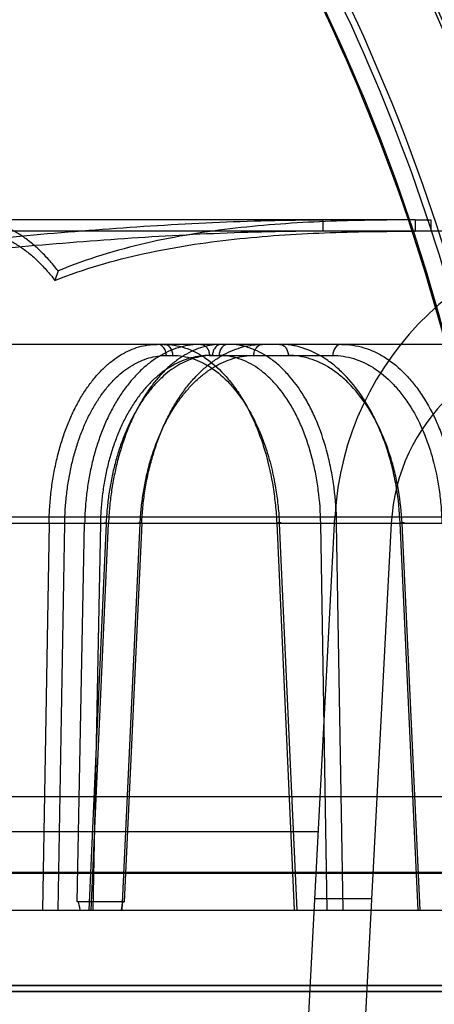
# Model space of a CAD drawing. Header units: millimetres. Extents: x 0 to 297, y 0 to 210.
# Tile 408 of 455: x 240.5185 to 240.6065, y 160.5593 to 160.7682. Entities that reach past the tile are written whole.
import ezdxf

# ---------------------------------------------------------------- set-up
doc = ezdxf.new("R2010")
doc.units = ezdxf.units.MM
doc.header["$LTSCALE"] = 16.335
doc.layers.get('0').update_dxf_attribs({"linetype": 'CONTINUOUS'})
for name, color, linetype in [('AXES_REF', 7, 'CONTINUOUS'), ('INTFCLR_1', 7, 'CONTINUOUS'), ('INTFCLR_144815', 7, 'CONTINUOUS'), ('INTFCLR_72935', 7, 'CONTINUOUS')]:
    doc.layers.add(name, color=color, linetype=linetype)

msp = doc.modelspace()

# ---------------------------------------------------------------- linework, layer by layer
at = {"color": 7, "linetype": 'Continuous'}
for radius in [7.756662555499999, 7.756, 7.706331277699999]:
    msp.add_circle((241.4302422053, 154.539298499), radius, dxfattribs=at)
msp.add_arc((241.4302422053, 154.539298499), 7.68, 278.2771290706, 261.7228709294, dxfattribs=at)
at = {"layer": 'AXES_REF', "color": 9, "linetype": 'Continuous'}
msp.add_arc((241.4302422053, 154.539298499), 7.075609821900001, 94.4118118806, 85.5881881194, dxfattribs=at)
at = {"layer": 'INTFCLR_1', "color": 6, "linetype": 'Continuous'}
for p, q in [((240.6967799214, 160.562025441), (239.7312571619, 160.562025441)), ((240.6728116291, 160.5633136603), (239.7552254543, 160.5633136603))]:
    msp.add_line(p, q, dxfattribs=at)
for radius, start, end in [(0.4839066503, 16.9630954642, 50.66033312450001), (0.4824960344, 16.9630954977, 50.6004938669), (0.4664960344, 16.9630953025, 44.8084638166), (0.4657961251, 16.9630954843, 44.741095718), (0.4794897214, 10.8985890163, 42.7086480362), (0.4297325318, 13.9313766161, 41.16544924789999), (0.4304324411, 13.9313763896, 41.16544924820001), (0.4137325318, 13.9313761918, 41.1654492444), (0.4123219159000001, 13.9313763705, 41.1654492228)]:
    msp.add_arc((240.2140185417, 160.595298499), radius, start, end, dxfattribs=at)
at = {"layer": 'INTFCLR_1', "color": 9, "linetype": 'Continuous'}
for centre, radius, start, end in [((240.2140185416, 160.5952984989), 0.4834862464, 4.2349584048, 43.61014177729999), ((240.2140185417, 160.595298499), 0.4398374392, 13.9313763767, 41.1654492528), ((240.2140185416, 160.595298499), 0.4358380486, 13.931376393, 41.1654492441), ((240.2140185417, 160.595298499), 0.4321268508, 13.9313770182, 41.165449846), ((240.2140185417, 160.595298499), 0.4325542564, 13.9313763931, 41.1654492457), ((240.2140185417, 160.595298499), 0.4083798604, 13.9313770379, 41.16544983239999), ((240.2140185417, 160.595298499), 0.408648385, 13.9313763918, 41.1654492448)]:
    msp.add_arc(centre, radius, start, end, dxfattribs=at)
at = {"layer": 'INTFCLR_144815', "color": 9, "linetype": 'Continuous'}
for p, q in [((240.6024296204, 160.7256984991), (240.2140185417, 160.7256984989)), ((240.5829340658, 160.723298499), (240.5829340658, 160.725698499)), ((240.6024296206, 160.725698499), (240.6024296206, 160.723298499)), ((240.7581636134, 160.723298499), (240.5039104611, 160.7232984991)), ((240.7288217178, 160.699298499), (239.7842564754, 160.6992984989)), ((240.5496618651, 160.6969403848), (240.551057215, 160.6969403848)), ((240.5588133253, 160.6969403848), (240.5849686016, 160.6969403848)), ((240.8172109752, 160.6626480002), (239.685174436, 160.6626480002)), ((239.7547497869, 160.6613919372), (240.7641142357, 160.6613919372)), ((240.5247756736, 160.6613919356), (240.5234119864, 160.5792985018)), ((240.5267402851, 160.5792985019), (240.5280975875, 160.6613082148)), ((240.5307720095, 160.5810437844), (240.5323250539, 160.6613919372)), ((240.5368859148, 160.6613082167), (240.5332124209, 160.579298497)), ((240.5337182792, 160.5792984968), (240.5373906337, 160.6613919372)), ((240.5356698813, 160.6613082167), (240.5340897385, 160.5792984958)), ((240.5403069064, 160.5792985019), (240.5441119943, 160.6613082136)), ((240.5444405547, 160.6613919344), (240.5407173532, 160.5810437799)), ((240.5730806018, 160.6613919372), (240.5767831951, 160.5792985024)), ((240.573637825, 160.6613082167), (240.5773319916, 160.579298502)), ((240.5824261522, 160.6613082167), (240.5858006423, 160.6613919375)), ((240.5838041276, 160.5792985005), (240.5824261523, 160.6613082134)), ((240.5871754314, 160.579298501), (240.5858006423, 160.6613919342)), ((240.6031216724, 160.5792984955), (240.5992843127, 160.6613919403)), ((240.6034959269, 160.579298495), (240.5996669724, 160.6613082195)), ((240.5819457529, 160.5958568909), (239.8460913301, 160.5958568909)), ((240.888326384, 160.5872286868), (240.4864325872, 160.5872286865)), ((240.9123245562, 160.5870192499), (240.4961141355, 160.5870192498)), ((239.5858962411, 160.5792984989), (240.8803266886, 160.5792984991))]:
    msp.add_line(p, q, dxfattribs=at)
at = {"layer": 'INTFCLR_144815', "color": 6, "linetype": 'Continuous'}
for p, q in [((240.6024296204, 160.7256984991), (240.6057540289, 160.725698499)), ((240.605754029, 160.725698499), (240.605754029, 160.723298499)), ((240.5266752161, 160.7148741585), (240.5260185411, 160.7128653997)), ((240.5580185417, 160.1392984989), (240.5854461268, 160.6626480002)), ((240.5247756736, 160.6613919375), (240.5280975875, 160.6613082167)), ((240.5356698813, 160.6613082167), (240.5323250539, 160.6613919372)), ((240.5444405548, 160.6613919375), (240.5436186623, 160.6613749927)), ((240.5973967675, 160.6613919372), (240.5700184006, 160.1389815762)), ((240.6656491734, 160.6032984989), (239.8208371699, 160.603298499)), ((240.540717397, 160.5810437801), (240.5307720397, 160.5810437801)), ((240.58120538, 160.5817297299), (240.5932218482, 160.5817297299))]:
    msp.add_line(p, q, dxfattribs=at)
for centre, radius, start, end in [((240.649358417, 160.659298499), 0.064, 89.9999999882, 176.9999999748), ((240.6373419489, 160.659298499), 0.04, 90.0000000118, 176.9999999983)]:
    msp.add_arc(centre, radius, start, end, dxfattribs=at)
for points, knots in [([(240.4895115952, 160.7194823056), (240.4972663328, 160.7202466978), (240.5127847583, 160.7217804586), (240.5360978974, 160.7238130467), (240.5594849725, 160.7252957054), (240.5751102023, 160.725698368), (240.5829340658, 160.725698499)], [0, 0, 0, 0, 0.2495910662, 0.4994364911, 0.7495091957, 1, 1, 1, 1]), ([(240.6024296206, 160.725698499), (240.5960780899, 160.7256907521), (240.5833636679, 160.7255248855), (240.5643036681, 160.7242078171), (240.5451869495, 160.7211702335), (240.53277454, 160.717389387), (240.5266752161, 160.7148741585)], [0, 0, 0, 0, 0.2476832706, 0.4951751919, 0.7442422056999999, 1, 1, 1, 1]), ([(240.5829340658, 160.723298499), (240.575172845, 160.7232981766), (240.5596594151, 160.7229094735), (240.5364187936, 160.7214797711), (240.5132117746, 160.7195205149), (240.4977506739, 160.7180430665), (240.4900185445, 160.7173069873)], [0, 0, 0, 0, 0.2498861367, 0.499769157, 0.7498206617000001, 1, 1, 1, 1]), ([(240.5266752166, 160.7148741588), (240.5260626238, 160.7156751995), (240.5248153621, 160.7171951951), (240.5228202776, 160.719267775), (240.5207595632, 160.7210656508), (240.518641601, 160.7225831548), (240.516474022, 160.7238121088), (240.514975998, 160.7244437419), (240.5142252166, 160.7247062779)], [0, 0, 0, 0, 0.1881234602, 0.3664007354, 0.5360715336, 0.6975879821, 0.8516252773, 1, 1, 1, 1]), ([(240.5260185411, 160.7128653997), (240.5321857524, 160.7152927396), (240.544721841, 160.7189401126), (240.5639907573, 160.7218616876), (240.5832083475, 160.723130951), (240.5960268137, 160.7232911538), (240.6024296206, 160.723298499)], [0, 0, 0, 0, 0.2551578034, 0.5043551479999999, 0.7521427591, 1, 1, 1, 1]), ([(240.5140185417, 160.7223421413), (240.5147429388, 160.7220888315), (240.5161879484, 160.7214794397), (240.5182782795, 160.7202938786), (240.5203199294, 160.7188305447), (240.5223056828, 160.7170975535), (240.5242274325, 160.7151007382), (240.5254286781, 160.7136367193), (240.5260185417, 160.7128654)], [0, 0, 0, 0, 0.1485290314, 0.3026555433, 0.4642103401, 0.6338679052, 0.8120636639, 1, 1, 1, 1]), ([(240.5247756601, 160.6613919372), (240.5247953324, 160.6625223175), (240.5248912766, 160.6647824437), (240.5252062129, 160.6681511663), (240.5256924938, 160.6714719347), (240.5263439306, 160.6746949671), (240.527150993, 160.6777842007), (240.52810333, 160.6807189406), (240.5291973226, 160.6834960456), (240.5304282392, 160.6861031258), (240.5317837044, 160.6885139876), (240.5332516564, 160.6907104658), (240.534821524, 160.6926810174), (240.5364879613, 160.6944192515), (240.5382377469, 160.6959098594), (240.5400538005, 160.6971390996), (240.5419163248, 160.6980978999), (240.5438173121, 160.6987864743), (240.5457549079, 160.6992046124), (240.5470656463, 160.699298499), (240.54772052, 160.699298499)], [0, 0, 0, 0, 0.0700699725, 0.1401357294, 0.2096107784, 0.2779828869, 0.3438305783, 0.4073959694, 0.4690980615, 0.5287008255, 0.5859448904, 0.6403606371, 0.6922650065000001, 0.7418979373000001, 0.7893762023, 0.8344645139, 0.8775150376, 0.9188803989, 0.9594118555, 1, 1, 1, 1]), ([(240.5569484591, 160.699298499), (240.5562354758, 160.699298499), (240.5547951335, 160.6992006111), (240.5526521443, 160.6987587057), (240.5505355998, 160.6980205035), (240.5484785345, 160.6969965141), (240.5465030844, 160.6957034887), (240.5446197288, 160.6941564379), (240.5428319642, 160.6923619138), (240.5411494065, 160.6903299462), (240.5395897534, 160.6880836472), (240.5381631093, 160.685642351), (240.5368759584, 160.6830223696), (240.5357328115, 160.6802340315), (240.5347445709, 160.6773037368), (240.5339196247, 160.6742617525), (240.5332629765, 160.6711409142), (240.5327730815, 160.6679527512), (240.5324492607, 160.6646976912), (240.5323473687, 160.662501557), (240.5323250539, 160.6613919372)], [0, 0, 0, 0, 0.0431874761, 0.08713207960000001, 0.1321593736, 0.1785828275, 0.2259719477, 0.2748702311, 0.3259539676, 0.3791729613, 0.4344645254, 0.4914176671, 0.5502883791, 0.6111389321, 0.6738277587, 0.7374862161, 0.8019459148, 0.8669041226, 0.9327735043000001, 1, 1, 1, 1]), ([(240.5613978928, 160.699298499), (240.560728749, 160.699298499), (240.5593729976, 160.6991997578), (240.5573542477, 160.6987565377), (240.5553545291, 160.6980173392), (240.5534041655, 160.6969928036), (240.5515231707, 160.6956997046), (240.5497214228, 160.6941525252), (240.5480029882, 160.6923579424), (240.5463772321, 160.6903260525), (240.5448609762, 160.6880797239), (240.5434639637, 160.6856384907), (240.5421930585, 160.6830184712), (240.5410528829, 160.6802299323), (240.5400543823, 160.6772994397), (240.5392057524, 160.6742575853), (240.5385125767, 160.6711380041), (240.5379742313, 160.6679518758), (240.5375898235, 160.6646986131), (240.5374393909, 160.6625023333), (240.5373906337, 160.6613919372)], [0, 0, 0, 0, 0.0411067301, 0.0831661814, 0.1265690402, 0.1716805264, 0.2181575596, 0.2664977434, 0.3173216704, 0.3705744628, 0.4261667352, 0.4836460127, 0.5432196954, 0.604927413, 0.6686008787, 0.7333013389, 0.7988331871, 0.864827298, 0.9317205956, 1, 1, 1, 1]), ([(240.5444405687, 160.6613919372), (240.5444921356, 160.6625235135), (240.5446558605, 160.6647860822), (240.5450843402, 160.6681549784), (240.5456956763, 160.671474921), (240.5464820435, 160.6746972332), (240.5474316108, 160.6777869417), (240.5485336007, 160.6807239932), (240.5497841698, 160.6835036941), (240.5511775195, 160.6861126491), (240.5526989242, 160.6885241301), (240.5543346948, 160.6907205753), (240.5560736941, 160.6926906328), (240.5579100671, 160.694427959), (240.5598287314, 160.6959170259), (240.5618103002, 160.6971443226), (240.5638327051, 160.6981008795), (240.5658878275, 160.6987873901), (240.5679746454, 160.6992044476), (240.5693831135, 160.699298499), (240.5700870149, 160.699298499)], [0, 0, 0, 0, 0.0680187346, 0.1361392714, 0.2038252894, 0.2706156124, 0.3351967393, 0.397803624, 0.4588624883, 0.5180930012, 0.5752619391, 0.6299159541, 0.6823660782, 0.7328580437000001, 0.7814916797, 0.8279517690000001, 0.8725425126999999, 0.9155298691, 0.9577325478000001, 1, 1, 1, 1]), ([(240.5368859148, 160.6613082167), (240.5367412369, 160.6613210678), (240.5360067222, 160.6614477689), (240.5370794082, 160.6613984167), (240.5373906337, 160.6613919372)], [0, 0, 0, 0, 0.3181480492, 1, 1, 1, 1]), ([(240.5314045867, 160.579298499), (240.5313580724, 160.5795450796), (240.5312006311, 160.580057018), (240.5311438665, 160.5810437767), (240.5307720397, 160.5810437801)], [0, 0, 0, 0, 0.4029335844, 1, 1, 1, 1]), ([(240.5401347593, 160.579298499), (240.5401772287, 160.5795581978), (240.5403203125, 160.5800619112), (240.5403629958, 160.5810437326), (240.540717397, 160.5810437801)], [0, 0, 0, 0, 0.4261171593, 1, 1, 1, 1])]:
    msp.add_open_spline(points, degree=3, knots=knots, dxfattribs=at)
at = {"layer": 'INTFCLR_144815', "color": 9, "linetype": 'Continuous'}
for points, knots in [([(240.5496618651, 160.6969403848), (240.5496583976, 160.697185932), (240.5495742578, 160.6977735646), (240.5491059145, 160.6987947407), (240.5482386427, 160.699298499), (240.5477205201, 160.699298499)], [0, 0, 0, 0, 0.222270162, 0.5310405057, 1, 1, 1, 1]), ([(240.54911587, 160.699298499), (240.5506134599, 160.699298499), (240.5529102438, 160.6989131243), (240.5553982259, 160.6978849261), (240.5568129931, 160.6971226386), (240.5590003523, 160.6957477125), (240.5613725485, 160.6936499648), (240.5634390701, 160.6911838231), (240.564596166, 160.6895934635), (240.5663360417, 160.6869649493), (240.5678232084, 160.6840910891), (240.569081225, 160.6810525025), (240.5698956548, 160.6788765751), (240.5711670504, 160.6748817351), (240.5720698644, 160.6707269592), (240.5725977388, 160.6670708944), (240.5728873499, 160.6645577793), (240.5730244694, 160.6626604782), (240.5730806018, 160.6613919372)], [0, 0, 0, 0, 0.0921205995, 0.1402279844, 0.1652391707, 0.1908878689, 0.29907158, 0.3579245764, 0.3886717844, 0.4199967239, 0.5517927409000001, 0.5866770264, 0.6223092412, 0.6946708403, 0.8444081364, 0.8830678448, 0.9218924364, 1, 1, 1, 1]), ([(240.551057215, 160.6969403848), (240.5510530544, 160.697235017), (240.5509554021, 160.6978351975), (240.5505379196, 160.6986269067), (240.5498855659, 160.6991713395), (240.5493581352, 160.699298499), (240.54911587, 160.699298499)], [0, 0, 0, 0, 0.2633875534, 0.5341311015, 0.7834477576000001, 1, 1, 1, 1]), ([(240.5569484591, 160.699298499), (240.5572353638, 160.699298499), (240.5578485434, 160.6991028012), (240.5584295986, 160.6984482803), (240.5587418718, 160.6976910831), (240.5588098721, 160.6971949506), (240.5588133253, 160.6969403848)], [0, 0, 0, 0, 0.2610990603, 0.5502597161, 0.7683097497, 1, 1, 1, 1]), ([(240.5613978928, 160.699298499), (240.5611001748, 160.699298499), (240.5604691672, 160.699107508), (240.5598586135, 160.698453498), (240.5595313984, 160.6976930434), (240.5594601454, 160.6971951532), (240.5594565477, 160.6969403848)], [0, 0, 0, 0, 0.266393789, 0.5562745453, 0.7720140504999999, 1, 1, 1, 1]), ([(240.5627932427, 160.699298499), (240.5625509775, 160.699298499), (240.5620235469, 160.6991713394), (240.5613711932, 160.6986269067), (240.5609537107, 160.6978351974), (240.5608560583, 160.697235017), (240.5608518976, 160.6969403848)], [0, 0, 0, 0, 0.2165522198, 0.465868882, 0.7366124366, 1, 1, 1, 1]), ([(240.5858006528, 160.6613919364), (240.585756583, 160.6638947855), (240.5854850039, 160.6676233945), (240.5847942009, 160.6719050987), (240.5842978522, 160.6742871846), (240.5834778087, 160.677689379), (240.5822463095, 160.6814925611), (240.5806400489, 160.6850636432), (240.5796487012, 160.686957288), (240.5781611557, 160.6895344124), (240.5764480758, 160.6919044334), (240.5744952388, 160.6939550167), (240.5732173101, 160.6951548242), (240.5709544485, 160.6969393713), (240.5684108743, 160.698252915), (240.5661566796, 160.6989021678), (240.5646743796, 160.6992059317), (240.5635432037, 160.6992984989), (240.5627932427, 160.699298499)], [0, 0, 0, 0, 0.1551001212, 0.2309788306, 0.2686075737, 0.3058323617, 0.447819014, 0.5153601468, 0.5482489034, 0.5802044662, 0.6997574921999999, 0.7279961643, 0.7556042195, 0.8082937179, 0.906320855, 0.9300781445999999, 0.9535325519, 1, 1, 1, 1]), ([(240.5682221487, 160.6969403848), (240.5682254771, 160.6971857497), (240.5683062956, 160.6977705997), (240.5687454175, 160.6987800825), (240.5695849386, 160.699298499), (240.5700870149, 160.699298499)], [0, 0, 0, 0, 0.2259634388, 0.5376664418, 1, 1, 1, 1]), ([(240.5992843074, 160.6613919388), (240.5991691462, 160.6638997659), (240.5987763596, 160.6676344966), (240.5979235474, 160.6719084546), (240.5973292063, 160.6742888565), (240.5963581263, 160.6777010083), (240.5949339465, 160.6815097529), (240.5931270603, 160.6850683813), (240.5920182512, 160.6869594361), (240.5903515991, 160.689548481), (240.5884538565, 160.6919173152), (240.5863232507, 160.6939567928), (240.5849231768, 160.6951583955), (240.5824460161, 160.6969492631), (240.579701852, 160.6982548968), (240.5772834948, 160.6989022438), (240.5756929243, 160.6992057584), (240.574482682, 160.699298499), (240.5736802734, 160.699298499)], [0, 0, 0, 0, 0.150927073, 0.2250456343, 0.2618864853, 0.2983944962, 0.4383280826, 0.5053588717, 0.53813187, 0.5700682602, 0.6904940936, 0.7191856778, 0.7473372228, 0.8013450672, 0.9027166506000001, 0.927389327, 0.9517599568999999, 1, 1, 1, 1]), ([(240.5736802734, 160.699298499), (240.5741727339, 160.699298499), (240.5749673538, 160.6988194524), (240.5754441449, 160.6978322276), (240.5755411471, 160.697234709), (240.5755451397, 160.6969403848)], [0, 0, 0, 0, 0.4530386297, 0.7292116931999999, 1, 1, 1, 1]), ([(240.5868334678, 160.699298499), (240.5863410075, 160.699298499), (240.5855463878, 160.6988194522), (240.5850695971, 160.6978322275), (240.5849725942, 160.697234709), (240.5849686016, 160.6969403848)], [0, 0, 0, 0, 0.4530385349, 0.7292116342, 1, 1, 1, 1]), ([(240.5868334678, 160.699298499), (240.5884311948, 160.6992984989), (240.5908701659, 160.6989205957), (240.5935294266, 160.6978880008), (240.5950303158, 160.6971241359), (240.5973241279, 160.6957592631), (240.5998141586, 160.6936676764), (240.6019777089, 160.6911878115), (240.6031780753, 160.6895949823), (240.6049682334, 160.686974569), (240.6064894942, 160.6840983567), (240.6077594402, 160.6810532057), (240.6085737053, 160.6788779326), (240.6098281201, 160.6748846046), (240.6106852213, 160.6707266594), (240.6111522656, 160.6670705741), (240.6113946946, 160.6645568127), (240.6114903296, 160.6626597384), (240.6115160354, 160.6613919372)], [0, 0, 0, 0, 0.0967659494, 0.1466539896, 0.1724019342, 0.1986761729, 0.308236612, 0.3671749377, 0.3978274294, 0.4289742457, 0.5593456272, 0.5937296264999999, 0.6288132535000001, 0.6999763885, 0.8470702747, 0.8850494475, 0.9232001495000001, 1, 1, 1, 1]), ([(240.5280975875, 160.6613082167), (240.5281150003, 160.6623607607), (240.5282014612, 160.664457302), (240.5284874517, 160.6675746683), (240.528927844, 160.6706350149), (240.5295184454, 160.6736156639), (240.5302554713, 160.6764945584), (240.5311338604, 160.6792512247), (240.5321470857, 160.681866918), (240.533288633, 160.6843234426), (240.5345499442, 160.6866038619), (240.5359232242, 160.6886915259), (240.5373981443, 160.690572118), (240.5389654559, 160.692231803), (240.5406141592, 160.6936591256), (240.5423335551, 160.6948431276), (240.5441114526, 160.695774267), (240.5459341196, 160.6964452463), (240.5477889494, 160.6968507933), (240.5490401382, 160.6969403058), (240.5496618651, 160.6969403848)], [0, 0, 0, 0, 0.0693988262, 0.1382651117, 0.2062916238, 0.2731385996, 0.3384897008, 0.4021006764, 0.4637639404, 0.5232925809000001, 0.5805438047, 0.6354114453, 0.6878556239, 0.7379044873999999, 0.7856731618, 0.8313543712, 0.8752258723, 0.9176396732, 0.9590124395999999, 1, 1, 1, 1]), ([(240.5588133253, 160.6969403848), (240.5581481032, 160.696940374), (240.556809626, 160.6968505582), (240.5548232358, 160.6964460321), (240.5528698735, 160.6957745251), (240.5509644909, 160.6948433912), (240.5491214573, 160.6936595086), (240.5473538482, 160.6922320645), (240.5456729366, 160.69057199), (240.5440903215, 160.6886907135), (240.5426161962, 160.6866020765), (240.5412618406, 160.6843205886), (240.5400356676, 160.6818631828), (240.5389466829, 160.6792464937), (240.5380018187, 160.6764883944), (240.5372083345, 160.6736080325), (240.5365718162, 160.6706271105), (240.5360962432, 160.6675684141), (240.5357857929, 160.6644540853), (240.5356901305, 160.6623595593), (240.5356698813, 160.6613082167)], [0, 0, 0, 0, 0.0428598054, 0.0861260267, 0.1302454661, 0.1755806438, 0.2224378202, 0.2710811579, 0.3217017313, 0.3744176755, 0.4292702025, 0.4862292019, 0.5451979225, 0.6060681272, 0.668703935, 0.7329159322, 0.7984459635, 0.8649858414, 0.932250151, 1, 1, 1, 1]), ([(240.5594565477, 160.6969403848), (240.5588329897, 160.6969402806), (240.5575758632, 160.6968500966), (240.5557090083, 160.6964435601), (240.553867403, 160.6957717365), (240.5520634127, 160.6948398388), (240.5503107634, 160.6936550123), (240.5486220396, 160.6922270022), (240.5470083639, 160.6905669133), (240.5454808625, 160.6886860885), (240.5440490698, 160.6865981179), (240.5427237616, 160.6843173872), (240.5415132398, 160.6818606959), (240.5404264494, 160.6792446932), (240.5394703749, 160.6764872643), (240.5386523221, 160.6736075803), (240.5379780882, 160.6706273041), (240.5374520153, 160.6675692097), (240.5370786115, 160.6644554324), (240.5369330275, 160.662360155), (240.5368859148, 160.6613082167)], [0, 0, 0, 0, 0.0407567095, 0.0820465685, 0.1244954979, 0.1685146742, 0.2144319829, 0.2624799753, 0.3128139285, 0.3655338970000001, 0.4206588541, 0.4781254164, 0.5377999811, 0.5995366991, 0.6631611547, 0.7284477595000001, 0.7951036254, 0.8627857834, 0.9311747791, 1, 1, 1, 1]), ([(240.5441119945, 160.6613082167), (240.5441608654, 160.6623616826), (240.5443138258, 160.664460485), (240.5447096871, 160.6675784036), (240.5452692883, 160.6706392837), (240.5459875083, 160.673620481), (240.5468596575, 160.6764998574), (240.5478796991, 160.679256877), (240.5490401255, 160.6818728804), (240.5503334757, 160.6843297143), (240.5517501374, 160.6866103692), (240.5532810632, 160.6886978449), (240.5549145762, 160.6905778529), (240.5566403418, 160.6922367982), (240.5584466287, 160.6936633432), (240.5603216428, 160.6948462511), (240.5622513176, 160.6957761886), (240.5642207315, 160.6964464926), (240.5662152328, 160.6968503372), (240.5675565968, 160.6969403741), (240.5682221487, 160.6969403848)], [0, 0, 0, 0, 0.06737779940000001, 0.1343722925, 0.2007081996, 0.2660758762, 0.3301850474, 0.3928123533, 0.4537711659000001, 0.5128970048, 0.5700590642, 0.6251471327, 0.6781122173, 0.7289825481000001, 0.7778651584, 0.8249141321, 0.8703389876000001, 0.9144084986, 0.9574782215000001, 1, 1, 1, 1]), ([(240.551057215, 160.6969403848), (240.5524667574, 160.6969402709), (240.5546285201, 160.6965782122), (240.5569706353, 160.695611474), (240.5583027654, 160.694895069), (240.5603620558, 160.6936027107), (240.5625959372, 160.6916309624), (240.5645427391, 160.689312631), (240.5656329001, 160.687817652), (240.5672721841, 160.6853471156), (240.568673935, 160.6826456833), (240.5698601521, 160.6797891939), (240.5706280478, 160.6777438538), (240.5718269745, 160.6739888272), (240.5726797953, 160.6700833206), (240.5731793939, 160.6666464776), (240.5734537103, 160.6642841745), (240.5735840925, 160.6625006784), (240.573637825, 160.6613082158)], [0, 0, 0, 0, 0.0921810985, 0.1403217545, 0.1653483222, 0.191011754, 0.2992387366, 0.3581068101, 0.388858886, 0.420186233, 0.5519763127, 0.5868539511, 0.6224772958, 0.6948163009, 0.8444916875, 0.8831320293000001, 0.9219363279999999, 1, 1, 1, 1]), ([(240.5824261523, 160.661308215), (240.5823865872, 160.663660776), (240.5821344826, 160.6671655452), (240.5814887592, 160.6711904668), (240.5810246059, 160.6734296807), (240.5802572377, 160.6766276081), (240.5791034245, 160.6802023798), (240.5775979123, 160.6835594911), (240.5766685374, 160.6853395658), (240.575274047, 160.6877619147), (240.5736674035, 160.6899897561), (240.5718351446, 160.6919174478), (240.5706361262, 160.6930452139), (240.5685129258, 160.6947225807), (240.5661255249, 160.6959573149), (240.56400957, 160.696567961), (240.5626180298, 160.6968536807), (240.5615559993, 160.6969403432), (240.5608518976, 160.6969403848)], [0, 0, 0, 0, 0.1551836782, 0.2310954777, 0.268739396, 0.3059778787, 0.4480037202, 0.515551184, 0.5484405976, 0.5803955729, 0.6999260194, 0.7281550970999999, 0.7557527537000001, 0.8084178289, 0.9063808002, 0.9301221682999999, 0.9535614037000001, 1, 1, 1, 1]), ([(240.5996669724, 160.6613082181), (240.5995568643, 160.6636657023), (240.5991847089, 160.6671764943), (240.5983789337, 160.6711937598), (240.5978180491, 160.6734313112), (240.5969018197, 160.6766389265), (240.5955591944, 160.6802193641), (240.5938562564, 160.6835641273), (240.5928114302, 160.6853416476), (240.5912411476, 160.6877756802), (240.5894532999, 160.6900022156), (240.5874470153, 160.6919191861), (240.5861286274, 160.693048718), (240.5837960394, 160.694732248), (240.5812127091, 160.6959592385), (240.5789364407, 160.6965680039), (240.5774393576, 160.696853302), (240.5763003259, 160.6969403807), (240.5755451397, 160.6969403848)], [0, 0, 0, 0, 0.1508439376, 0.224928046, 0.261754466, 0.2982494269, 0.4381455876, 0.5051694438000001, 0.5379420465, 0.5698799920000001, 0.6903292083, 0.7190301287, 0.7471919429, 0.8012227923, 0.9026571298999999, 0.9273461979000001, 0.9517319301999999, 1, 1, 1, 1]), ([(240.5849686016, 160.6969403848), (240.5864689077, 160.6969403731), (240.5887592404, 160.6965853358), (240.5912557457, 160.6956142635), (240.5926647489, 160.6948963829), (240.5948181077, 160.6936133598), (240.5971552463, 160.6916472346), (240.5991850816, 160.6893162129), (240.6003111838, 160.6878189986), (240.6019907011, 160.6853557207), (240.6034170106, 160.6826519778), (240.604607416, 160.6797897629), (240.6053706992, 160.6777449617), (240.6065463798, 160.6739911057), (240.6073480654, 160.6700826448), (240.6077842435, 160.6666461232), (240.6080101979, 160.6642831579), (240.6080985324, 160.6624999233), (240.6081218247, 160.6613082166)], [0, 0, 0, 0, 0.0967190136, 0.1465806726, 0.1723146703, 0.1985760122, 0.3080971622, 0.3670217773, 0.3976693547, 0.4288123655, 0.5591857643, 0.5935747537, 0.6286656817, 0.6998490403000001, 0.8469959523, 0.8849916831, 0.9231605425, 1, 1, 1, 1]), ([(240.573637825, 160.6613082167), (240.5737809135, 160.6613210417), (240.5745252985, 160.6614557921), (240.5734076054, 160.6613991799), (240.5730806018, 160.6613919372)], [0, 0, 0, 0, 0.3051797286, 1, 1, 1, 1]), ([(240.5996669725, 160.6613082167), (240.5998407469, 160.6613227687), (240.6006543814, 160.6614356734), (240.5995842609, 160.6613988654), (240.5992843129, 160.6613919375)], [0, 0, 0, 0, 0.3675774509, 1, 1, 1, 1])]:
    msp.add_open_spline(points, degree=3, knots=knots, dxfattribs=at)
at = {"layer": 'INTFCLR_72935', "color": 6, "linetype": 'Continuous'}
for p, q in [((239.7312571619, 160.562025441), (240.6967799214, 160.562025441)), ((239.7552254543, 160.5633136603), (240.6728116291, 160.5633136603))]:
    msp.add_line(p, q, dxfattribs=at)
for radius, start, end in [(0.4839066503, 16.876440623, 50.6603330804), (0.4824960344, 16.8240833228, 50.6004938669), (0.4833111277, 9.9390037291, 43.6299210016), (0.4584960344, 15.8953234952, 43.69894359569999), (0.4577961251, 15.8671093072, 43.5585188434), (0.4359066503, 13.931376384, 41.1654492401), (0.4297325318, 13.9313766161, 41.16544924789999), (0.4304324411, 13.9313763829, 41.16544925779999), (0.4137325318, 13.9313761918, 41.1654492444), (0.4123219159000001, 13.9313763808, 41.1654492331)]:
    msp.add_arc((240.2140185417, 160.595298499), radius, start, end, dxfattribs=at)
at = {"layer": 'INTFCLR_72935', "color": 9, "linetype": 'Continuous'}
for radius, start, end in [(0.4321268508, 13.9313770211, 41.16544983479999), (0.4325542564, 13.9313763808, 41.1654492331), (0.4083798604, 13.9313770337, 41.16544984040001), (0.408648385, 13.9313763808, 41.1654492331)]:
    msp.add_arc((240.2140185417, 160.595298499), radius, start, end, dxfattribs=at)

doc.saveas('drawing.dxf')
